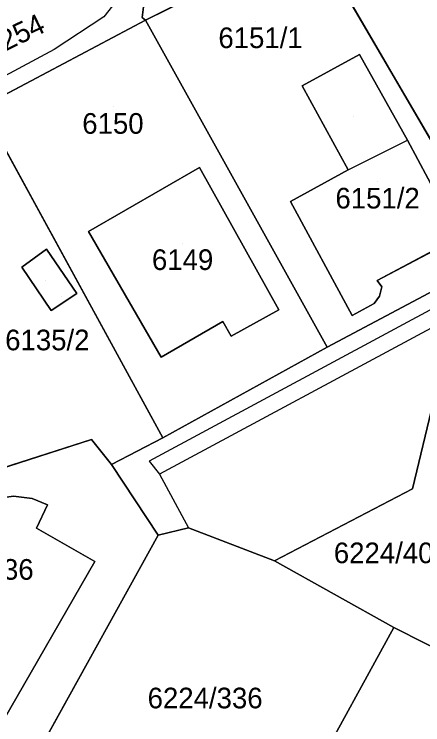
# Model space of a CAD drawing. Extents: x -266199 to -261993, y -1239047 to -1235108.
# Drawn here: x -264005.4 to -263965.8, y -1236427.7 to -1236358.8 of the extents above; entities that cross this region are included whole.
import ezdxf

# ---------------------------------------------------------------- set-up
doc = ezdxf.new("R2010")
doc.units = 0
for name, color, linetype in [('body_kn', 7, 'Continuous'), ('kladpar_druhypozemkov', 7, 'Continuous'), ('kladpar_hranice', 7, 'Continuous'), ('kladpar_parcelnecisla', 7, 'Continuous'), ('kladpar_plochy', 7, 'Continuous'), ('kladpar_sipky', 7, 'Continuous'), ('zappar_hrandruhpozemk', 7, 'Continuous')]:
    doc.layers.add(name, color=color, linetype=linetype)

msp = doc.modelspace()

# ---------------------------------------------------------------- linework, layer by layer
at = {"layer": 'body_kn'}
for p, q in [((-263996.69, -1236359.06), (-263996.69, -1236359.06)), ((-263992.99, -1236359.12), (-263992.99, -1236359.12)), ((-263992.65, -1236359.38), (-263992.65, -1236359.38)), ((-264001.51, -1236362.21), (-264001.51, -1236362.21)), ((-263971.9, -1236362.71), (-263971.9, -1236362.71)), ((-263971.9, -1236362.71), (-263971.9, -1236362.71)), ((-263977.47, -1236365.76), (-263977.47, -1236365.76)), ((-263967.25, -1236371.02), (-263967.25, -1236371.02)), ((-263987.44, -1236373.66), (-263987.44, -1236373.66)), ((-263973.01, -1236373.9), (-263973.01, -1236373.9)), ((-263973.01, -1236373.9), (-263973.01, -1236373.9)), ((-263978.61, -1236376.96), (-263978.61, -1236376.96)), ((-263998.18, -1236379.86), (-263998.18, -1236379.86)), ((-263998.18, -1236379.86), (-263998.18, -1236379.86)), ((-264002.28, -1236381.57), (-264002.28, -1236381.57)), ((-264002.28, -1236381.57), (-264002.28, -1236381.57)), ((-264004.66, -1236383.32), (-264004.66, -1236383.32)), ((-263970.18, -1236384.61), (-263970.18, -1236384.61)), ((-263969.74, -1236385.23), (-263969.74, -1236385.23)), ((-263999.32, -1236385.86), (-263999.32, -1236385.86)), ((-263969.97, -1236386.13), (-263969.97, -1236386.13)), ((-263970.5, -1236386.83), (-263970.5, -1236386.83)), ((-264001.81, -1236387.53), (-264001.81, -1236387.53)), ((-263979.73, -1236387.46), (-263979.73, -1236387.46)), ((-263972.63, -1236387.99), (-263972.63, -1236387.99)), ((-263985.18, -1236388.58), (-263985.18, -1236388.58)), ((-263984.36, -1236390), (-263984.36, -1236390)), ((-263975.04, -1236391.08), (-263975.04, -1236391.08)), ((-263975.04, -1236391.08), (-263975.04, -1236391.08)), ((-263991.16, -1236392.03), (-263991.16, -1236392.03)), ((-263990.99, -1236399.85), (-263990.99, -1236399.85)), ((-263990.99, -1236399.85), (-263990.99, -1236399.85)), ((-263997.89, -1236400.02), (-263997.89, -1236400.02)), ((-263995.95, -1236402.42), (-263995.95, -1236402.42)), ((-263995.95, -1236402.42), (-263995.95, -1236402.42)), ((-263992.31, -1236402.12), (-263992.31, -1236402.12)), ((-263991.32, -1236403.38), (-263991.32, -1236403.38)), ((-263991.32, -1236403.38), (-263991.32, -1236403.38)), ((-263966.77, -1236404.78), (-263966.77, -1236404.78)), ((-264003.65, -1236405.74), (-264003.65, -1236405.74)), ((-264002.16, -1236406.34), (-264002.16, -1236406.34)), ((-264003.24, -1236408.61), (-264003.24, -1236408.61)), ((-263988.48, -1236408.56), (-263988.48, -1236408.56)), ((-263991.42, -1236409.29), (-263991.42, -1236409.29)), ((-263997.58, -1236411.82), (-263997.58, -1236411.82)), ((-263980.16, -1236411.78), (-263980.16, -1236411.78)), ((-263980.16, -1236411.78), (-263980.16, -1236411.78)), ((-263968.57, -1236418.22), (-263968.57, -1236418.22)), ((-263968.57, -1236418.22), (-263968.57, -1236418.22))]:
    msp.add_line(p, q, dxfattribs=at)
at = {"layer": 'kladpar_druhypozemkov'}
for p, q in [((-263982.03, -1236359.49), (-263982.03, -1236359.49)), ((-263995.72, -1236367.79), (-263995.72, -1236367.79)), ((-263972.48, -1236368.75), (-263972.48, -1236368.75)), ((-263970.18, -1236375.03), (-263970.18, -1236375.03)), ((-263989.05, -1236380.99), (-263989.05, -1236380.99)), ((-264002.39, -1236384.62), (-264002.39, -1236384.62)), ((-263967.15, -1236410.49), (-263967.15, -1236410.49)), ((-263986.01, -1236424.11), (-263986.01, -1236424.11))]:
    msp.add_line(p, q, dxfattribs=at)
at = {"layer": 'kladpar_hranice'}
for points in [[(-263942.58, -1236373.84), (-263958.44, -1236382.24), (-263976.51, -1236351.26), (-263960.97, -1236342.68), (-263942.58, -1236373.84)], [(-263979.98, -1236345.31), (-263976.98, -1236350.45), (-263976.51, -1236351.26), (-263992.65, -1236359.38), (-263992.99, -1236359.12), (-263991.62, -1236348.24)], [(-263991.62, -1236348.24), (-263992.99, -1236359.12), (-263992.65, -1236359.38), (-264008.53, -1236367.78), (-264035.89, -1236382.1)], [(-263958.44, -1236382.24), (-263975.04, -1236391.08), (-263992.65, -1236359.38), (-263976.51, -1236351.26), (-263958.44, -1236382.24)], [(-263906.88, -1236364.19), (-263923.3, -1236373.42), (-263939.8, -1236382.56), (-263945.19, -1236385.54), (-263964.72, -1236396.32), (-263966.77, -1236404.78), (-263980.16, -1236411.78), (-263988.48, -1236408.56), (-263991.42, -1236409.29), (-263995.95, -1236402.42), (-263990.99, -1236399.85), (-263975.04, -1236391.08), (-263958.44, -1236382.24), (-263942.58, -1236373.84), (-263926.99, -1236364.91), (-263927.69, -1236363.44), (-263911.78, -1236355.63)], [(-263975.04, -1236391.08), (-263990.99, -1236399.85), (-264008.53, -1236367.78), (-263992.65, -1236359.38), (-263975.04, -1236391.08)], [(-263967.25, -1236371.02), (-263971.9, -1236362.71), (-263977.47, -1236365.76), (-263973.01, -1236373.9), (-263978.61, -1236376.96), (-263972.63, -1236387.99), (-263970.5, -1236386.83), (-263969.97, -1236386.13), (-263969.74, -1236385.23), (-263970.18, -1236384.61), (-263962.23, -1236380.39), (-263967.25, -1236371.02)], [(-263971.9, -1236362.71), (-263967.25, -1236371.02), (-263962.23, -1236380.39), (-263970.18, -1236384.61), (-263969.74, -1236385.23), (-263969.97, -1236386.13), (-263970.5, -1236386.83), (-263972.63, -1236387.99), (-263978.61, -1236376.96), (-263973.01, -1236373.9), (-263977.47, -1236365.76), (-263971.9, -1236362.71)], [(-263990.99, -1236399.85), (-263995.95, -1236402.42), (-263997.89, -1236400.02), (-264036.84, -1236412.49), (-264035.89, -1236382.1), (-264008.53, -1236367.78), (-263990.99, -1236399.85)], [(-263987.44, -1236373.66), (-263998.18, -1236379.86), (-263991.16, -1236392.03), (-263985.18, -1236388.58), (-263984.36, -1236390), (-263979.73, -1236387.46), (-263987.44, -1236373.66)], [(-263998.18, -1236379.86), (-263987.44, -1236373.66), (-263979.73, -1236387.46), (-263984.36, -1236390), (-263985.18, -1236388.58), (-263991.16, -1236392.03), (-263998.18, -1236379.86)], [(-263999.32, -1236385.86), (-264002.28, -1236381.57), (-264004.66, -1236383.32), (-264001.81, -1236387.53), (-263999.32, -1236385.86)], [(-264002.28, -1236381.57), (-263999.32, -1236385.86), (-264001.81, -1236387.53), (-264004.66, -1236383.32), (-264002.28, -1236381.57)], [(-263980.16, -1236411.78), (-263966.77, -1236404.78), (-263964.72, -1236396.32), (-263947.65, -1236405.62), (-263948.21, -1236406.59), (-263953.24, -1236403.71), (-263955.71, -1236408.14), (-263956.58, -1236409.77), (-263952.4, -1236412.03), (-263957.35, -1236421.03), (-263959.36, -1236422.88), (-263968.57, -1236418.22), (-263980.16, -1236411.78)], [(-263995.95, -1236402.42), (-263991.42, -1236409.29), (-264020.55, -1236461.81), (-264036.84, -1236412.49), (-263997.89, -1236400.02), (-263995.95, -1236402.42)], [(-264007.54, -1236405.81), (-264008.99, -1236406.46), (-264025.88, -1236411.6), (-264024.38, -1236417.4), (-264012.16, -1236414.34), (-264011.23, -1236416.27), (-264009.93, -1236417.72), (-264008.33, -1236418.83), (-264010.48, -1236422.57), (-264006.46, -1236427.26), (-263997.58, -1236411.82), (-264003.24, -1236408.61), (-264002.16, -1236406.34), (-264003.65, -1236405.74), (-264005.48, -1236405.5), (-264007.54, -1236405.81)], [(-264008.99, -1236406.46), (-264007.54, -1236405.81), (-264005.48, -1236405.5), (-264003.65, -1236405.74), (-264002.16, -1236406.34), (-264003.24, -1236408.61), (-263997.58, -1236411.82), (-264006.46, -1236427.26), (-264010.48, -1236422.57), (-264008.33, -1236418.83), (-264009.93, -1236417.72), (-264011.23, -1236416.27), (-264012.16, -1236414.34), (-264024.38, -1236417.4), (-264025.88, -1236411.6), (-264008.99, -1236406.46)], [(-263982.75, -1236443.43), (-263983.96, -1236467.17), (-264020.55, -1236461.81), (-263991.42, -1236409.29), (-263988.48, -1236408.56), (-263980.16, -1236411.78), (-263968.57, -1236418.22), (-263976.68, -1236433.01), (-263978.77, -1236432.76), (-263996.06, -1236430.71), (-263999.4, -1236436.71), (-264007.13, -1236450.56), (-264006.77, -1236450.76)], [(-263968.57, -1236418.22), (-263959.36, -1236422.88), (-263959.05, -1236423.04), (-263961.99, -1236425.5), (-263964.43, -1236429.74), (-263965.34, -1236431.51), (-263962.76, -1236432.83), (-263959.86, -1236434.31), (-263961.81, -1236437.9), (-263962.14, -1236438.51), (-263964.18, -1236442.27), (-263964.42, -1236442.09), (-263965.62, -1236444.05), (-263966.48, -1236443.5), (-263966.3, -1236443.22), (-263978.66, -1236436.63), (-263978.06, -1236435.53), (-263976.68, -1236433.01), (-263968.57, -1236418.22)]]:
    msp.add_lwpolyline(points, dxfattribs=at)
at = {"layer": 'kladpar_plochy'}
for p, q in [((-263992.65, -1236359.38), (-263976.51, -1236351.26)), ((-263976.51, -1236351.26), (-263958.44, -1236382.24)), ((-263958.44, -1236382.24), (-263976.51, -1236351.26)), ((-264008.53, -1236367.78), (-263992.65, -1236359.38)), ((-263992.65, -1236359.38), (-263975.04, -1236391.08)), ((-263975.04, -1236391.08), (-263992.65, -1236359.38)), ((-263971.9, -1236362.71), (-263977.47, -1236365.76)), ((-263967.25, -1236371.02), (-263971.9, -1236362.71)), ((-263977.47, -1236365.76), (-263973.01, -1236373.9)), ((-264008.53, -1236367.78), (-263990.99, -1236399.85)), ((-263990.99, -1236399.85), (-264008.53, -1236367.78)), ((-263962.23, -1236380.39), (-263967.25, -1236371.02)), ((-263987.44, -1236373.66), (-263998.18, -1236379.86)), ((-263979.73, -1236387.46), (-263987.44, -1236373.66)), ((-263973.01, -1236373.9), (-263978.61, -1236376.96)), ((-263978.61, -1236376.96), (-263972.63, -1236387.99)), ((-263998.18, -1236379.86), (-263991.16, -1236392.03)), ((-263970.18, -1236384.61), (-263962.23, -1236380.39)), ((-264002.28, -1236381.57), (-264004.66, -1236383.32)), ((-263999.32, -1236385.86), (-264002.28, -1236381.57)), ((-263958.44, -1236382.24), (-263975.04, -1236391.08)), ((-264004.66, -1236383.32), (-264001.81, -1236387.53)), ((-263969.74, -1236385.23), (-263970.18, -1236384.61)), ((-263969.97, -1236386.13), (-263969.74, -1236385.23)), ((-264001.81, -1236387.53), (-263999.32, -1236385.86)), ((-263970.5, -1236386.83), (-263969.97, -1236386.13)), ((-263972.63, -1236387.99), (-263970.5, -1236386.83)), ((-263984.36, -1236390), (-263979.73, -1236387.46)), ((-263991.16, -1236392.03), (-263985.18, -1236388.58)), ((-263985.18, -1236388.58), (-263984.36, -1236390)), ((-263975.04, -1236391.08), (-263990.99, -1236399.85)), ((-263990.99, -1236399.85), (-263995.95, -1236402.42)), ((-264036.84, -1236412.49), (-263997.89, -1236400.02)), ((-263997.89, -1236400.02), (-264036.84, -1236412.49)), ((-263997.89, -1236400.02), (-263995.95, -1236402.42)), ((-263995.95, -1236402.42), (-263997.89, -1236400.02)), ((-263995.95, -1236402.42), (-263991.42, -1236409.29)), ((-264003.65, -1236405.74), (-264005.48, -1236405.5)), ((-264002.16, -1236406.34), (-264003.65, -1236405.74)), ((-264003.24, -1236408.61), (-264002.16, -1236406.34)), ((-263997.58, -1236411.82), (-264003.24, -1236408.61)), ((-263991.42, -1236409.29), (-264020.55, -1236461.81)), ((-264006.46, -1236427.26), (-263997.58, -1236411.82))]:
    msp.add_line(p, q, dxfattribs=at)
for points in [[(-264042.28, -1236343.17), (-264038.32, -1236342.89), (-264035.9, -1236375.84), (-264013.59, -1236363.98), (-264012.51, -1236359.97), (-264010.46, -1236358.09), (-264008.55, -1236357.36), (-264007.83, -1236357.33), (-264005.68, -1236357.91), (-263998.17, -1236353.53), (-263997.03, -1236350.86), (-263996.19, -1236348.8), (-263995.86, -1236346.3), (-263994.99, -1236346.7), (-263992.49, -1236347.84), (-263991.62, -1236348.24), (-263992.99, -1236359.12), (-263992.65, -1236359.38), (-264008.53, -1236367.78), (-264035.89, -1236382.1), (-264036.19, -1236380.29), (-264036.42, -1236378.84)], [(-263991.62, -1236348.24), (-263988.29, -1236349.76), (-263979.98, -1236345.31), (-263976.98, -1236350.45), (-263976.51, -1236351.26), (-263992.65, -1236359.38), (-263992.99, -1236359.12)], [(-263971.9, -1236362.71), (-263967.25, -1236371.02), (-263962.23, -1236380.39), (-263970.18, -1236384.61), (-263969.74, -1236385.23), (-263969.97, -1236386.13), (-263970.5, -1236386.83), (-263972.63, -1236387.99), (-263978.61, -1236376.96), (-263973.01, -1236373.9), (-263977.47, -1236365.76)], [(-263998.18, -1236379.86), (-263987.44, -1236373.66), (-263979.73, -1236387.46), (-263984.36, -1236390), (-263985.18, -1236388.58), (-263991.16, -1236392.03)], [(-264002.28, -1236381.57), (-263999.32, -1236385.86), (-264001.81, -1236387.53), (-264004.66, -1236383.32)], [(-263980.16, -1236411.78), (-263966.77, -1236404.78), (-263964.72, -1236396.32), (-263947.65, -1236405.62), (-263948.21, -1236406.59), (-263953.24, -1236403.71), (-263955.71, -1236408.14), (-263956.58, -1236409.77), (-263952.4, -1236412.03), (-263957.35, -1236421.03), (-263959.36, -1236422.88), (-263968.57, -1236418.22)], [(-264008.99, -1236406.46), (-264007.54, -1236405.81), (-264005.48, -1236405.5), (-264003.65, -1236405.74), (-264002.16, -1236406.34), (-264003.24, -1236408.61), (-263997.58, -1236411.82), (-264006.46, -1236427.26), (-264010.48, -1236422.57), (-264008.33, -1236418.83), (-264009.93, -1236417.72), (-264011.23, -1236416.27), (-264012.16, -1236414.34), (-264024.38, -1236417.4), (-264025.88, -1236411.6)], [(-263982.75, -1236443.43), (-263983.96, -1236467.17), (-264020.55, -1236461.81), (-263991.42, -1236409.29), (-263988.48, -1236408.56), (-263980.16, -1236411.78), (-263968.57, -1236418.22), (-263976.68, -1236433.01), (-263978.77, -1236432.76), (-263996.06, -1236430.71), (-263999.4, -1236436.71), (-264007.13, -1236450.56), (-264006.77, -1236450.76), (-264002.96, -1236452.94), (-264002.59, -1236453.14), (-264002, -1236452.11), (-263995.8, -1236455.59), (-263996.33, -1236456.64), (-263995.96, -1236456.84), (-263992.14, -1236458.98), (-263991.79, -1236459.2), (-263983.93, -1236445.26), (-263983.57, -1236443.2)], [(-263968.57, -1236418.22), (-263959.36, -1236422.88), (-263959.05, -1236423.04), (-263961.99, -1236425.5), (-263964.43, -1236429.74), (-263965.34, -1236431.51), (-263962.76, -1236432.83), (-263959.86, -1236434.31), (-263961.81, -1236437.9), (-263962.14, -1236438.51), (-263964.18, -1236442.27), (-263964.42, -1236442.09), (-263965.62, -1236444.05), (-263966.48, -1236443.5), (-263966.3, -1236443.22), (-263978.66, -1236436.63), (-263978.06, -1236435.53), (-263976.68, -1236433.01)]]:
    msp.add_lwpolyline(points, close=True, dxfattribs=at)
msp.add_lwpolyline([(-263906.88, -1236364.19), (-263923.3, -1236373.42), (-263939.8, -1236382.56), (-263945.19, -1236385.54), (-263964.72, -1236396.32), (-263966.77, -1236404.78), (-263980.16, -1236411.78), (-263988.48, -1236408.56), (-263991.42, -1236409.29), (-263995.95, -1236402.42), (-263990.99, -1236399.85), (-263975.04, -1236391.08), (-263958.44, -1236382.24), (-263942.58, -1236373.84), (-263926.99, -1236364.91), (-263927.69, -1236363.44), (-263911.78, -1236355.63)], dxfattribs=at)
at = {"layer": 'kladpar_sipky'}
msp.add_line((-264000.78, -1236386.11), (-264000.78, -1236386.11), dxfattribs=at)
at = {"layer": 'zappar_hrandruhpozemk'}
for p, q in [((-263996.69, -1236359.06), (-264001.51, -1236362.21)), ((-263973.01, -1236373.9), (-263967.25, -1236371.02)), ((-263956.96, -1236384.92), (-263991.32, -1236403.38)), ((-263991.32, -1236403.38), (-263988.48, -1236408.56))]:
    msp.add_line(p, q, dxfattribs=at)
for points in [[(-263992.49, -1236347.84), (-263992.74, -1236349.63), (-263994.54, -1236356.28), (-263996.69, -1236359.06)], [(-264001.51, -1236362.21), (-264006.78, -1236365.03), (-264023.54, -1236374.3), (-264036.19, -1236380.29)], [(-263957.87, -1236383.62), (-263992.31, -1236402.12), (-263991.32, -1236403.38)]]:
    msp.add_lwpolyline(points, dxfattribs=at)

# ---------------------------------------------------------------- texts
at = {"layer": 'kladpar_parcelnecisla'}
msp.add_text('6224/254', height=2, rotation=26, dxfattribs=at).set_placement((-264012.262, -1236365.354))
for s, p in [('6151/1', (-263985.597, -1236362.09)), ('6150', (-263998.797, -1236370.39)), ('6151/2', (-263974.243, -1236377.63)), ('6149', (-263992.04, -1236383.59)), ('6135/2', (-264006.275, -1236391.37)), ('6224/401', (-263974.397, -1236412)), ('6136', (-264009.463, -1236413.6)), ('6224/336', (-263992.46, -1236426.06))]:
    msp.add_text(s, height=2, dxfattribs=at).set_placement(p)

doc.saveas('drawing.dxf')
